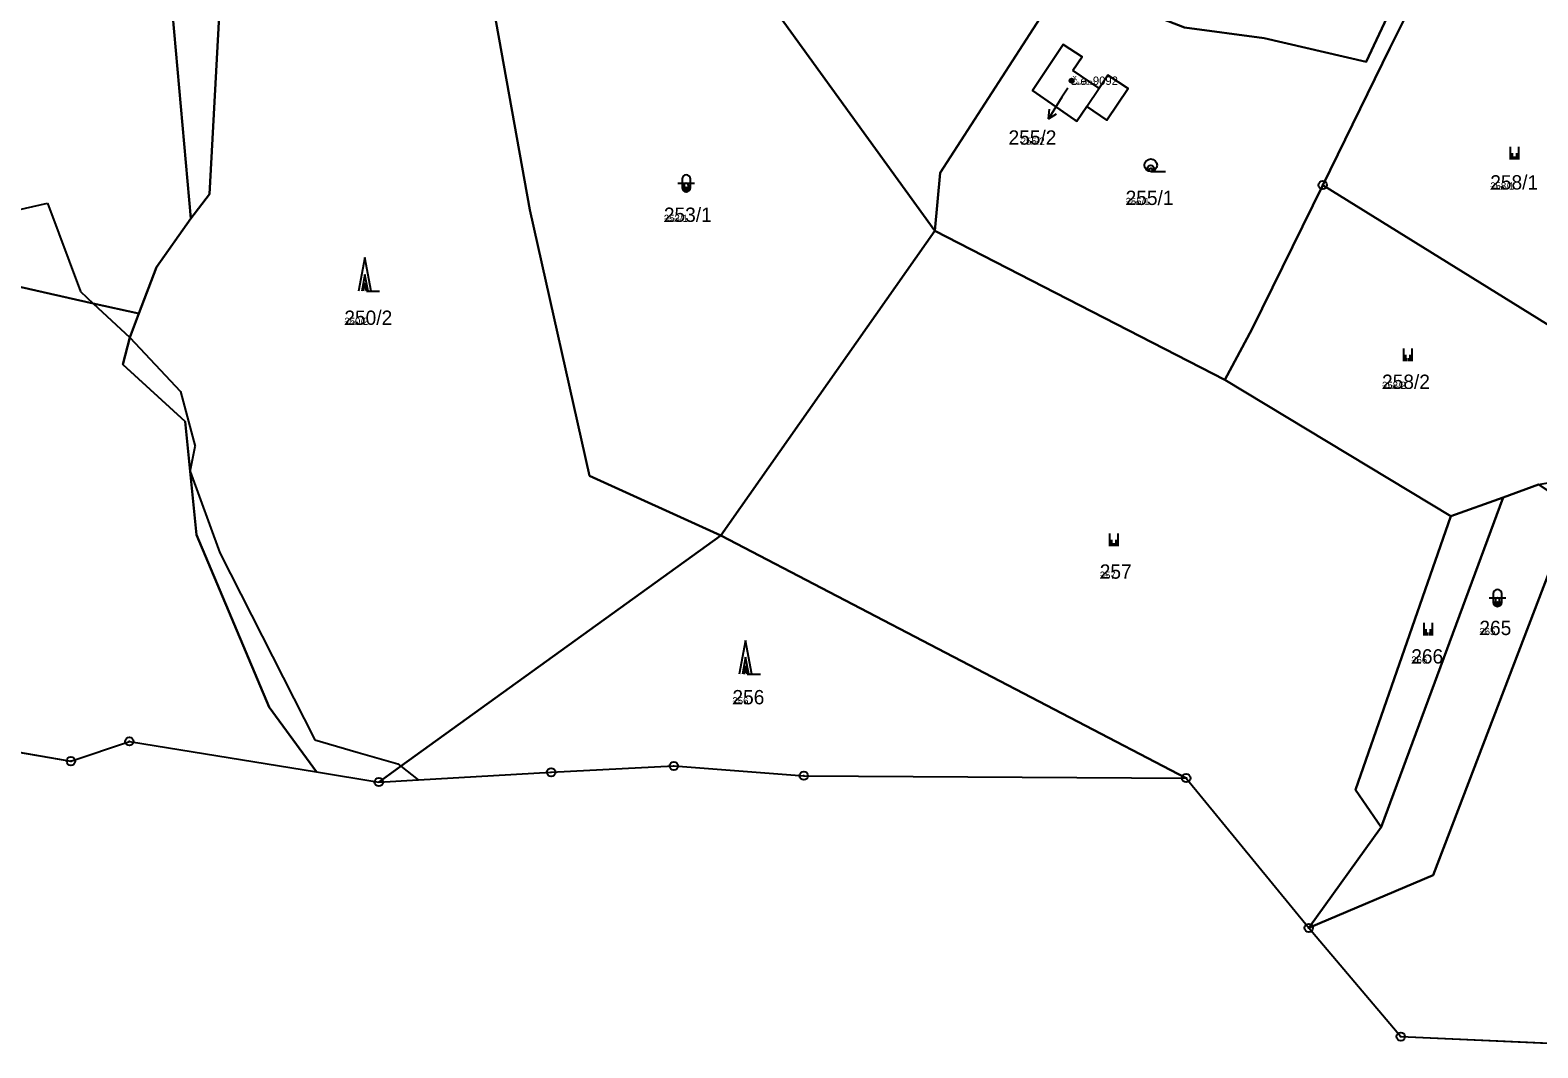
# Model space of a CAD drawing. Extents: x -759873 to -758487, y -975024 to -973516.
# Drawn here: x -759000.3 to -758821, y -974801.8 to -974680.9 of the extents above; entities that cross this region are included whole.
import ezdxf

# ---------------------------------------------------------------- set-up
doc = ezdxf.new("R2010")
doc.units = 0
for name, color, linetype in [('KAT_01_hranice KU', 7, 'Continuous'), ('KAT_02_hranice parcel', 7, 'Continuous'), ('KAT_03_1000_st čísla parcelní', 7, 'Continuous'), ('KAT_03_1000_čísla parcelní', 7, 'Continuous'), ('KAT_03_1000_čísla popisná', 7, 'Continuous'), ('KAT_03_250_st čísla parcelní', 7, 'Continuous'), ('KAT_03_250_čísla parcelní', 7, 'Continuous'), ('KAT_03_250_čísla popisná', 7, 'Continuous'), ('KAT_03_500_st čísla parcelní', 7, 'Continuous'), ('KAT_03_500_čísla parcelní', 7, 'Continuous'), ('KAT_03_500_čísla popisná', 7, 'Continuous'), ('KAT_04_vnitřní kresba', 7, 'Continuous'), ('KAT_05_1000_značky kultur', 7, 'Continuous'), ('KAT_05_250_značky kultur', 7, 'Continuous'), ('KAT_05_500_značky kultur', 7, 'Continuous'), ('KAT_07_1000_značky budov', 7, 'Continuous'), ('KAT_07_250_značky budov', 7, 'Continuous'), ('KAT_07_500_značky budov', 7, 'Continuous'), ('KAT_11_značky bodu BP', 7, 'Continuous'), ('KAT_12_pomocná šipka', 7, 'Continuous'), ('KAT_14_plocha_budovy', 7, 'Continuous'), ('KAT_14_plocha_pozemek', 7, 'Continuous')]:
    doc.layers.add(name, color=color, linetype=linetype)

msp = doc.modelspace()

# ---------------------------------------------------------------- linework, layer by layer
at = {"layer": 'KAT_01_hranice KU'}
msp.add_lwpolyline([(-759032.83, -974761.31), (-758995.41, -974767.74), (-758988.47, -974765.39), (-758966.22, -974769.01), (-758958.81, -974770.22), (-758954.12, -974769.95), (-758954.09, -974769.95), (-758938.33, -974769.06), (-758923.75, -974768.31), (-758908.3, -974769.47), (-758862.84, -974769.75), (-758848.28, -974787.56), (-758837.34, -974800.47), (-758807.64, -974801.81)], dxfattribs=at)
at = {"layer": 'KAT_02_hranice parcel'}
for p, q in [((-758985.91, -974649.95), (-758981.17, -974703.24)), ((-758892.74, -974704.7), (-758912, -974678.02)), ((-758918.15, -974740.92), (-758892.74, -974704.7)), ((-758892.74, -974704.7), (-758858.23, -974722.43)), ((-758992.76, -974713.32), (-758987.34, -974714.54)), ((-758831.39, -974738.61), (-758858.23, -974722.43)), ((-758825.18, -974736.38), (-758820.96, -974734.87)), ((-758825.18, -974736.38), (-758839.65, -974775.57)), ((-758831.39, -974738.61), (-758825.18, -974736.38)), ((-758918.15, -974740.92), (-758956.2, -974768.34)), ((-758862.84, -974769.75), (-758918.15, -974740.92)), ((-759032.83, -974761.31), (-758995.41, -974767.74)), ((-758956.2, -974768.34), (-758958.81, -974770.22)), ((-758966.22, -974769.01), (-758958.81, -974770.22)), ((-758958.81, -974770.22), (-758954.12, -974769.95)), ((-758908.3, -974769.47), (-758862.84, -974769.75)), ((-758862.84, -974769.75), (-758848.28, -974787.56)), ((-758848.28, -974787.56), (-758839.65, -974775.57)), ((-758848.28, -974787.56), (-758837.34, -974800.47)), ((-758837.34, -974800.47), (-758807.64, -974801.81))]:
    msp.add_line(p, q, dxfattribs=at)
for points in [[(-758981.17, -974703.24), (-758978.96, -974700.34), (-758977.26, -974669.6), (-758975.22, -974658.96), (-758957.17, -974634.86), (-758954.3, -974627.31)], [(-758949.14, -974656.07), (-758940.86, -974702.19), (-758933.79, -974733.82), (-758918.15, -974740.92)], [(-758830.87, -974663.12), (-758834.94, -974670.75), (-758841.44, -974684.62), (-758853.59, -974681.81), (-758863.06, -974680.54), (-758877.35, -974674.93)], [(-758846.61, -974699.26), (-758838.64, -974683.01), (-758833.34, -974672.35), (-758802.92, -974684.85)], [(-758892.74, -974704.7), (-758892.08, -974697.79), (-758877.35, -974674.93)], [(-758876.33, -974685.66), (-758873.36, -974687.65), (-758873.19, -974687.76), (-758872.15, -974686.21), (-758869.73, -974687.8), (-758872.27, -974691.54), (-758874.67, -974689.94), (-758875.83, -974691.66), (-758876.02, -974691.53), (-758879.29, -974689.29), (-758881.12, -974688.03), (-758877.45, -974682.56), (-758875.2, -974684.03), (-758876.33, -974685.66)], [(-759050.14, -974687.05), (-759049.72, -974689.45), (-759046.29, -974699.36), (-759040.71, -974703.54), (-759031.07, -974704.67), (-758992.76, -974713.32)], [(-758846.61, -974699.26), (-758814.06, -974719.44), (-758801.52, -974695.69), (-758800.04, -974695.13)], [(-758858.23, -974722.43), (-758855, -974716.35), (-758846.61, -974699.26)], [(-758981.17, -974703.24), (-758985.25, -974709.02), (-758987.34, -974714.54)], [(-758987.34, -974714.54), (-758988.42, -974717.39), (-758989.24, -974720.59), (-758981.85, -974727.37), (-758980.47, -974740.82), (-758971.85, -974761.3), (-758966.22, -974769.01)], [(-758839.65, -974775.57), (-758842.71, -974771.14), (-758831.39, -974738.61)], [(-758848.28, -974787.56), (-758833.49, -974781.3), (-758819.14, -974743.79), (-758792.71, -974750.89)], [(-758995.41, -974767.74), (-758988.47, -974765.39), (-758966.22, -974769.01)], [(-758938.33, -974769.06), (-758923.75, -974768.31), (-758908.3, -974769.47)], [(-758954.12, -974769.95), (-758954.09, -974769.95), (-758938.33, -974769.06)]]:
    msp.add_lwpolyline(points, dxfattribs=at)
at = {"layer": 'KAT_03_1000_čísla popisná'}
msp.add_circle((-758876.46, -974686.86), 0.25, dxfattribs=at)
at = {"layer": 'KAT_03_250_čísla popisná'}
msp.add_circle((-758876.46, -974686.86), 0.0625, dxfattribs=at)
at = {"layer": 'KAT_03_500_čísla popisná'}
msp.add_circle((-758876.46, -974686.86), 0.125, dxfattribs=at)
at = {"layer": 'KAT_04_vnitřní kresba'}
for p, q in [((-758874.67, -974689.94), (-758873.19, -974687.76)), ((-759015.77, -974705.44), (-758998.21, -974701.42)), ((-758998.21, -974701.42), (-758994.27, -974711.91)), ((-758994.27, -974711.91), (-758992.76, -974713.32)), ((-758992.76, -974713.32), (-758988.42, -974717.39)), ((-758988.42, -974717.39), (-758982.39, -974723.78)), ((-758982.39, -974723.78), (-758980.64, -974730.35)), ((-758981.24, -974733.3), (-758980.64, -974730.35)), ((-758981.24, -974733.3), (-758977.73, -974742.99)), ((-758977.73, -974742.99), (-758966.43, -974765.22)), ((-758966.43, -974765.22), (-758961.25, -974766.71)), ((-758961.25, -974766.71), (-758956.56, -974768.06)), ((-758956.56, -974768.06), (-758956.2, -974768.34)), ((-758956.2, -974768.34), (-758954.12, -974769.95))]:
    msp.add_line(p, q, dxfattribs=at)
at = {"layer": 'KAT_05_1000_značky kultur'}
for p, q in [((-758824.29, -974696.23), (-758824.29, -974694.73)), ((-758823.29, -974696.23), (-758823.29, -974694.73)), ((-758922.77, -974698.55), (-758922.77, -974699.55)), ((-758921.77, -974699.55), (-758921.77, -974698.55)), ((-758867.05, -974697.65), (-758865.3, -974697.65)), ((-758923.27, -974699.05), (-758921.27, -974699.05)), ((-758960.47, -974707.89), (-758961.22, -974711.89)), ((-758959.72, -974711.89), (-758960.47, -974707.89)), ((-758959.72, -974711.89), (-758958.72, -974711.89)), ((-758836.98, -974720.19), (-758836.98, -974718.69)), ((-758835.98, -974720.19), (-758835.98, -974718.69)), ((-758871.92, -974742.19), (-758871.92, -974740.69)), ((-758870.92, -974742.19), (-758870.92, -974740.69)), ((-758826.84, -974748.33), (-758824.84, -974748.33)), ((-758826.34, -974747.83), (-758826.34, -974748.83)), ((-758825.34, -974748.83), (-758825.34, -974747.83)), ((-758834.56, -974752.81), (-758834.56, -974751.31)), ((-758833.56, -974752.81), (-758833.56, -974751.31)), ((-758915.21, -974753.39), (-758915.96, -974757.39)), ((-758914.46, -974757.39), (-758915.21, -974753.39)), ((-758914.46, -974757.39), (-758913.46, -974757.39))]:
    msp.add_line(p, q, dxfattribs=at)
msp.add_circle((-758867.05, -974696.9), 0.75, dxfattribs=at)
for centre, start, end in [((-758922.27, -974698.55), 0, 180), ((-758922.27, -974699.55), 180, 359.9879), ((-758825.84, -974747.83), 0, 180), ((-758825.84, -974748.83), 180, 359.9879)]:
    msp.add_arc(centre, 0.5, start, end, dxfattribs=at)
at = {"layer": 'KAT_05_250_značky kultur'}
for p, q in [((-758823.91, -974696.23), (-758823.91, -974695.85)), ((-758823.66, -974696.23), (-758823.66, -974695.85)), ((-758867.06, -974697.65), (-758866.62, -974697.65)), ((-758922.52, -974699.8), (-758922.02, -974699.8)), ((-758922.4, -974699.68), (-758922.4, -974699.93)), ((-758922.14, -974699.93), (-758922.14, -974699.68)), ((-758960.47, -974710.89), (-758960.66, -974711.89)), ((-758960.28, -974711.89), (-758960.47, -974710.89)), ((-758960.28, -974711.89), (-758960.03, -974711.89)), ((-758836.6, -974720.19), (-758836.6, -974719.82)), ((-758836.35, -974720.19), (-758836.35, -974719.82)), ((-758871.54, -974742.19), (-758871.54, -974741.82)), ((-758871.29, -974742.19), (-758871.29, -974741.82)), ((-758826.09, -974749.08), (-758825.59, -974749.08)), ((-758825.97, -974748.96), (-758825.97, -974749.21)), ((-758825.71, -974749.21), (-758825.71, -974748.96)), ((-758834.18, -974752.81), (-758834.18, -974752.44)), ((-758833.93, -974752.81), (-758833.93, -974752.44)), ((-758915.21, -974756.39), (-758915.4, -974757.39)), ((-758915.02, -974757.39), (-758915.21, -974756.39)), ((-758915.02, -974757.39), (-758914.77, -974757.39))]:
    msp.add_line(p, q, dxfattribs=at)
msp.add_circle((-758867.06, -974697.46), 0.187, dxfattribs=at)
for centre, start, end in [((-758922.27, -974699.68), 0, 180), ((-758922.27, -974699.93), 180, 359.9879), ((-758825.84, -974748.96), 0, 180), ((-758825.84, -974749.21), 180, 359.9879)]:
    msp.add_arc(centre, 0.125, start, end, dxfattribs=at)
at = {"layer": 'KAT_05_500_značky kultur'}
for p, q in [((-758824.04, -974696.23), (-758824.04, -974695.48)), ((-758823.54, -974696.23), (-758823.54, -974695.48)), ((-758867.06, -974697.65), (-758866.18, -974697.65)), ((-758922.77, -974699.55), (-758921.77, -974699.55)), ((-758922.52, -974699.3), (-758922.52, -974699.8)), ((-758922.02, -974699.8), (-758922.02, -974699.3)), ((-758960.47, -974709.89), (-758960.84, -974711.89)), ((-758960.09, -974711.89), (-758960.47, -974709.89)), ((-758960.09, -974711.89), (-758959.6, -974711.89)), ((-758836.73, -974720.19), (-758836.73, -974719.44)), ((-758836.22, -974720.19), (-758836.22, -974719.44)), ((-758871.67, -974742.19), (-758871.67, -974741.44)), ((-758871.17, -974742.19), (-758871.17, -974741.44)), ((-758826.09, -974748.58), (-758826.09, -974749.08)), ((-758825.59, -974749.08), (-758825.59, -974748.58)), ((-758826.34, -974748.83), (-758825.34, -974748.83)), ((-758834.31, -974752.81), (-758834.31, -974752.06)), ((-758833.81, -974752.81), (-758833.81, -974752.06)), ((-758915.21, -974755.39), (-758915.58, -974757.39)), ((-758914.83, -974757.39), (-758915.21, -974755.39)), ((-758914.83, -974757.39), (-758914.34, -974757.39))]:
    msp.add_line(p, q, dxfattribs=at)
msp.add_circle((-758867.06, -974697.27), 0.375, dxfattribs=at)
for centre, start, end in [((-758922.27, -974699.3), 0, 180), ((-758922.27, -974699.8), 180, 359.9879), ((-758825.84, -974748.58), 0, 180), ((-758825.84, -974749.08), 180, 359.9879)]:
    msp.add_arc(centre, 0.25, start, end, dxfattribs=at)
at = {"layer": 'KAT_07_1000_značky budov'}
msp.add_circle((-758876.47, -974686.86), 0.175, dxfattribs=at)
at = {"layer": 'KAT_07_250_značky budov'}
msp.add_circle((-758876.46, -974686.86), 0.0437, dxfattribs=at)
at = {"layer": 'KAT_07_500_značky budov'}
msp.add_circle((-758876.46, -974686.86), 0.0875, dxfattribs=at)
at = {"layer": 'KAT_11_značky bodu BP'}
for centre, radius in [((-758846.61, -974699.26), 0.5), ((-758846.61, -974699.26), 0.0303), ((-758988.47, -974765.39), 0.5), ((-758988.47, -974765.39), 0.0303), ((-758995.41, -974767.74), 0.5), ((-758995.41, -974767.74), 0.0303), ((-758923.75, -974768.31), 0.5), ((-758923.75, -974768.31), 0.0303), ((-758958.81, -974770.22), 0.5), ((-758958.81, -974770.22), 0.0303), ((-758938.33, -974769.06), 0.5), ((-758938.33, -974769.06), 0.0303), ((-758908.3, -974769.47), 0.5), ((-758908.3, -974769.47), 0.0303), ((-758862.84, -974769.75), 0.5), ((-758862.84, -974769.75), 0.0303), ((-758848.28, -974787.56), 0.5), ((-758848.28, -974787.56), 0.0303), ((-758837.34, -974800.47), 0.5), ((-758837.34, -974800.47), 0.0303)]:
    msp.add_circle(centre, radius, dxfattribs=at)
at = {"layer": 'KAT_12_pomocná šipka'}
for p, q in [((-758876.93, -974687.74), (-758877.62, -974688.83)), ((-758877.62, -974688.83), (-758879.21, -974691.38)), ((-758879.21, -974691.38), (-758879.1, -974690.26)), ((-758879.21, -974691.38), (-758878.26, -974690.79))]:
    msp.add_line(p, q, dxfattribs=at)
at = {"layer": 'KAT_14_plocha_budovy'}
msp.add_lwpolyline([(-758876.33, -974685.66), (-758875.2, -974684.03), (-758877.45, -974682.56), (-758881.12, -974688.03), (-758879.29, -974689.29), (-758876.02, -974691.53), (-758875.83, -974691.66), (-758874.67, -974689.94), (-758873.19, -974687.76), (-758873.36, -974687.65)], close=True, dxfattribs=at)
at = {"layer": 'KAT_14_plocha_pozemek'}
for points in [[(-758958.81, -974770.22), (-758956.2, -974768.34), (-758918.15, -974740.92), (-758933.79, -974733.82), (-758940.86, -974702.19), (-758949.14, -974656.07), (-758954.3, -974627.31), (-758957.17, -974634.86), (-758975.22, -974658.96), (-758977.26, -974669.6), (-758978.96, -974700.34), (-758981.17, -974703.24), (-758985.25, -974709.02), (-758987.34, -974714.54), (-758988.42, -974717.39), (-758989.24, -974720.59), (-758981.85, -974727.37), (-758980.47, -974740.82), (-758971.85, -974761.3), (-758966.22, -974769.01)], [(-758868.1, -974648.55), (-758869.77, -974653.24), (-758871.96, -974653.19), (-758876.14, -974652.39), (-758872.34, -974654.1), (-758873.26, -974656.65), (-758873.16, -974656.69), (-758873.33, -974657.16), (-758878.17, -974655.5), (-758878.14, -974655.39), (-758881.32, -974654.34), (-758880.17, -974651.24), (-758877.52, -974652.27), (-758877.48, -974652.09), (-758877.14, -974652.2), (-758893.55, -974644.86), (-758912, -974678.02), (-758892.74, -974704.7), (-758892.08, -974697.79), (-758877.35, -974674.93), (-758870.1, -974655.59), (-758868.73, -974653.83), (-758865.59, -974646.87), (-758867.23, -974646.1)], [(-758830.87, -974663.12), (-758865.59, -974646.87), (-758868.73, -974653.83), (-758870.1, -974655.59), (-758877.35, -974674.93), (-758863.06, -974680.54), (-758853.59, -974681.81), (-758841.44, -974684.62), (-758834.94, -974670.75)], [(-758940.86, -974702.19), (-758933.79, -974733.82), (-758918.15, -974740.92), (-758892.74, -974704.7), (-758912, -974678.02), (-758924.86, -974667.29), (-758949.14, -974656.07)], [(-758830.87, -974663.12), (-758834.94, -974670.75), (-758841.44, -974684.62), (-758853.59, -974681.81), (-758863.06, -974680.54), (-758877.35, -974674.93), (-758892.08, -974697.79), (-758892.74, -974704.7), (-758858.23, -974722.43), (-758855, -974716.35), (-758846.61, -974699.26), (-758838.64, -974683.01), (-758833.34, -974672.35), (-758802.92, -974684.85), (-758800.69, -974679.14), (-758829.75, -974663.64)], [(-758796.23, -974686.87), (-758800.96, -974685.16), (-758802.92, -974684.85), (-758833.34, -974672.35), (-758838.64, -974683.01), (-758846.61, -974699.26), (-758814.06, -974719.44), (-758801.52, -974695.69), (-758800.04, -974695.13)], [(-758876.33, -974685.66), (-758873.36, -974687.65), (-758873.19, -974687.76), (-758872.15, -974686.21), (-758869.73, -974687.8), (-758872.27, -974691.54), (-758874.67, -974689.94), (-758875.83, -974691.66), (-758876.02, -974691.53), (-758879.29, -974689.29), (-758881.12, -974688.03), (-758877.45, -974682.56), (-758875.2, -974684.03)], [(-758876.33, -974685.66), (-758875.2, -974684.03), (-758877.45, -974682.56), (-758881.12, -974688.03), (-758879.29, -974689.29), (-758876.02, -974691.53), (-758875.83, -974691.66), (-758874.67, -974689.94), (-758872.27, -974691.54), (-758869.73, -974687.8), (-758872.15, -974686.21), (-758873.19, -974687.76), (-758873.36, -974687.65)], [(-758966.22, -974769.01), (-758971.85, -974761.3), (-758980.47, -974740.82), (-758981.85, -974727.37), (-758989.24, -974720.59), (-758988.42, -974717.39), (-758987.34, -974714.54), (-758992.76, -974713.32), (-759031.07, -974704.67), (-759040.71, -974703.54), (-759046.29, -974699.36), (-759049.72, -974689.45), (-759050.14, -974687.05), (-759084.37, -974695.3), (-759065.6, -974705.35), (-759052.64, -974724.43), (-759037.71, -974733.96), (-759032.83, -974761.31), (-758995.41, -974767.74), (-758988.47, -974765.39)], [(-758800.04, -974695.13), (-758801.52, -974695.69), (-758814.06, -974719.44), (-758846.61, -974699.26), (-758855, -974716.35), (-758858.23, -974722.43), (-758831.39, -974738.61), (-758825.18, -974736.38), (-758820.96, -974734.87), (-758818.51, -974734.4), (-758801.37, -974698.03)], [(-758839.65, -974775.57), (-758842.71, -974771.14), (-758831.39, -974738.61), (-758858.23, -974722.43), (-758892.74, -974704.7), (-758918.15, -974740.92), (-758862.84, -974769.75), (-758848.28, -974787.56)], [(-758791.45, -974746.72), (-758816.27, -974737.96), (-758820.96, -974734.87), (-758825.18, -974736.38), (-758839.65, -974775.57), (-758848.28, -974787.56), (-758833.49, -974781.3), (-758819.14, -974743.79), (-758792.71, -974750.89)], [(-758831.39, -974738.61), (-758842.71, -974771.14), (-758839.65, -974775.57), (-758825.18, -974736.38)], [(-758923.75, -974768.31), (-758908.3, -974769.47), (-758862.84, -974769.75), (-758918.15, -974740.92), (-758956.2, -974768.34), (-758958.81, -974770.22), (-758954.12, -974769.95), (-758954.09, -974769.95), (-758938.33, -974769.06)], [(-758807.64, -974801.81), (-758806.1, -974796.55), (-758792.71, -974750.89), (-758819.14, -974743.79), (-758833.49, -974781.3), (-758848.28, -974787.56), (-758837.34, -974800.47)]]:
    msp.add_lwpolyline(points, close=True, dxfattribs=at)
for points in [[(-759031.07, -974704.67), (-758992.76, -974713.32), (-758987.34, -974714.54), (-758985.25, -974709.02), (-758981.17, -974703.24), (-758985.91, -974649.95), (-759011.32, -974639.13)], [(-758985.91, -974649.95), (-758981.17, -974703.24), (-758978.96, -974700.34), (-758977.26, -974669.6)]]:
    msp.add_lwpolyline(points, dxfattribs=at)

# ---------------------------------------------------------------- texts
at = {"layer": 'KAT_03_1000_st čísla parcelní'}
msp.add_text('255/2', height=1.7, dxfattribs=at).set_placement((-758883.96, -974694.46))
at = {"layer": 'KAT_03_1000_čísla parcelní'}
for s, p in [('258/1', (-758826.7, -974699.79)), ('255/1', (-758870.04, -974701.63)), ('253/1', (-758924.93, -974703.64)), ('250/2', (-758962.91, -974715.88)), ('258/2', (-758839.56, -974723.49)), ('257', (-758873.12, -974746.05)), ('265', (-758827.99, -974752.75)), ('266', (-758836.09, -974756.13)), ('256', (-758916.78, -974760.98))]:
    msp.add_text(s, height=1.7, dxfattribs=at).set_placement(p)
at = {"layer": 'KAT_03_1000_čísla popisná'}
msp.add_text('č.e. 9092', height=1, dxfattribs=at).set_placement((-758876.46, -974687.36))
at = {"layer": 'KAT_03_250_st čísla parcelní'}
msp.add_text('255/2', height=0.425, dxfattribs=at).set_placement((-758881.78, -974694.46))
at = {"layer": 'KAT_03_250_čísla parcelní'}
for s, p in [('258/1', (-758826.7, -974699.79)), ('255/1', (-758870.04, -974701.63)), ('253/1', (-758924.93, -974703.64)), ('250/2', (-758962.91, -974715.88)), ('258/2', (-758839.56, -974723.49)), ('257', (-758873.12, -974746.05)), ('265', (-758827.99, -974752.75)), ('266', (-758836.09, -974756.13)), ('256', (-758916.78, -974760.98))]:
    msp.add_text(s, height=0.425, dxfattribs=at).set_placement(p)
at = {"layer": 'KAT_03_250_čísla popisná'}
msp.add_text('č.e. 9092', height=0.25, dxfattribs=at).set_placement((-758876.46, -974687.36))
at = {"layer": 'KAT_03_500_st čísla parcelní'}
msp.add_text('255/2', height=0.85, dxfattribs=at).set_placement((-758882.51, -974694.46))
at = {"layer": 'KAT_03_500_čísla parcelní'}
for s, p in [('258/1', (-758826.7, -974699.79)), ('255/1', (-758870.04, -974701.63)), ('253/1', (-758924.93, -974703.64)), ('250/2', (-758962.91, -974715.88)), ('258/2', (-758839.56, -974723.49)), ('257', (-758873.12, -974746.05)), ('265', (-758827.99, -974752.75)), ('266', (-758836.09, -974756.13)), ('256', (-758916.78, -974760.98))]:
    msp.add_text(s, height=0.85, dxfattribs=at).set_placement(p)
at = {"layer": 'KAT_03_500_čísla popisná'}
msp.add_text('č.e. 9092', height=0.5, dxfattribs=at).set_placement((-758876.46, -974687.36))

doc.saveas('drawing.dxf')
